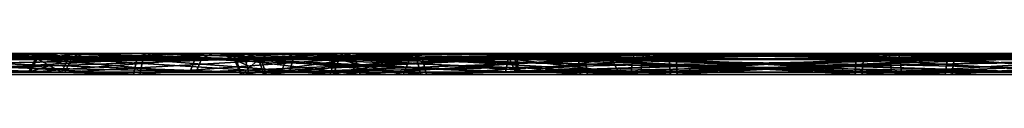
# Model space of a CAD drawing. Header units: millimetres. Extents: x -150 to 150, y -85 to 1149.
# Tile 301 of 656: x -82.7896 to -81.4041, y 1014.37 to 1014.4. Entities that reach past the tile are written whole.
import ezdxf

# ---------------------------------------------------------------- set-up
doc = ezdxf.new("R2010")
doc.units = ezdxf.units.MM
doc.header["$LTSCALE"] = 21.359881
for name, color, linetype in [('7898', 7, 'CONTINUOUS'), ('7899', 7, 'CONTINUOUS'), ('7900', 7, 'CONTINUOUS'), ('7901', 7, 'CONTINUOUS'), ('7902', 7, 'CONTINUOUS'), ('7903', 7, 'CONTINUOUS'), ('7904', 7, 'CONTINUOUS'), ('7905', 7, 'CONTINUOUS'), ('7939', 7, 'CONTINUOUS'), ('7940', 7, 'CONTINUOUS'), ('7941', 7, 'CONTINUOUS'), ('7942', 7, 'CONTINUOUS'), ('7943', 7, 'CONTINUOUS'), ('7944', 7, 'CONTINUOUS'), ('7945', 7, 'CONTINUOUS'), ('7946', 7, 'CONTINUOUS'), ('8761', 7, 'CONTINUOUS'), ('8762', 7, 'CONTINUOUS'), ('8765', 7, 'CONTINUOUS'), ('8766', 7, 'CONTINUOUS')]:
    doc.layers.add(name, color=color, linetype=linetype)

msp = doc.modelspace()

# ---------------------------------------------------------------- linework, layer by layer
at = {"layer": '7898', "linetype": 'CONTINUOUS'}
for points in [[(-82.4854, 1014.3912, 285.4504), (-82.4538, 1014.3912, 285.842), (-82.4768, 1014.37, 285.452), (-82.4854, 1014.3912, 285.4504)], [(-82.317, 1014.3912, 285.0956), (-82.4854, 1014.3912, 285.4504), (-82.3103, 1014.37, 285.1013), (-82.317, 1014.3912, 285.0956)], [(-82.3103, 1014.37, 285.1013), (-82.4854, 1014.3912, 285.4504), (-82.4768, 1014.37, 285.452), (-82.3103, 1014.37, 285.1013)], [(-82.4768, 1014.37, 285.452), (-82.4538, 1014.3912, 285.842), (-82.4455, 1014.37, 285.839), (-82.4768, 1014.37, 285.452)], [(-82.4538, 1014.3912, 285.842), (-82.2307, 1014.3912, 286.1652), (-82.4455, 1014.37, 285.839), (-82.4538, 1014.3912, 285.842)], [(-82.4455, 1014.37, 285.839), (-82.2307, 1014.3912, 286.1652), (-82.225, 1014.37, 286.1585), (-82.4455, 1014.37, 285.839)], [(-81.9938, 1014.3912, 284.8725), (-82.317, 1014.3912, 285.0956), (-81.9908, 1014.37, 284.8807), (-81.9938, 1014.3912, 284.8725)], [(-81.9908, 1014.37, 284.8807), (-82.317, 1014.3912, 285.0956), (-82.3103, 1014.37, 285.1013), (-81.9908, 1014.37, 284.8807)], [(-82.2307, 1014.3912, 286.1652), (-81.8758, 1014.3912, 286.3336), (-82.225, 1014.37, 286.1585), (-82.2307, 1014.3912, 286.1652)], [(-81.8758, 1014.3912, 286.3336), (-81.8746, 1014.3815, 286.3272), (-82.225, 1014.37, 286.1585), (-81.8758, 1014.3912, 286.3336)], [(-81.6023, 1014.3912, 284.8408), (-81.9938, 1014.3912, 284.8725), (-81.6035, 1014.3815, 284.8472), (-81.6023, 1014.3912, 284.8408)], [(-81.6035, 1014.3815, 284.8472), (-81.9938, 1014.3912, 284.8725), (-81.6039, 1014.37, 284.8495), (-81.6035, 1014.3815, 284.8472)], [(-81.6039, 1014.37, 284.8495), (-81.9938, 1014.3912, 284.8725), (-81.9908, 1014.37, 284.8807), (-81.6039, 1014.37, 284.8495)], [(-81.8746, 1014.3815, 286.3272), (-81.8742, 1014.37, 286.3249), (-82.225, 1014.37, 286.1585), (-81.8746, 1014.3815, 286.3272)]]:
    msp.add_3dface(points, dxfattribs=at)
at = {"layer": '7899', "linetype": 'CONTINUOUS'}
for points in [[(-82.4538, 1014.3912, 285.842), (-82.4854, 1014.3912, 285.4504), (-82.5065, 1014.4, 285.4479), (-82.4538, 1014.3912, 285.842)], [(-82.4733, 1014.4, 285.8504), (-82.4538, 1014.3912, 285.842), (-82.5065, 1014.4, 285.4479), (-82.4733, 1014.4, 285.8504)], [(-82.5065, 1014.4, 285.4479), (-82.4854, 1014.3912, 285.4504), (-82.3345, 1014.4, 285.0834), (-82.5065, 1014.4, 285.4479)], [(-82.4854, 1014.3912, 285.4504), (-82.317, 1014.3912, 285.0956), (-82.3345, 1014.4, 285.0834), (-82.4854, 1014.3912, 285.4504)], [(-82.2445, 1014.4, 286.1813), (-82.4538, 1014.3912, 285.842), (-82.4733, 1014.4, 285.8504), (-82.2445, 1014.4, 286.1813)], [(-82.2307, 1014.3912, 286.1652), (-82.4538, 1014.3912, 285.842), (-82.2445, 1014.4, 286.1813), (-82.2307, 1014.3912, 286.1652)], [(-82.3345, 1014.4, 285.0834), (-82.317, 1014.3912, 285.0956), (-82.0032, 1014.4, 284.8533), (-82.3345, 1014.4, 285.0834)], [(-82.317, 1014.3912, 285.0956), (-81.9938, 1014.3912, 284.8725), (-82.0032, 1014.4, 284.8533), (-82.317, 1014.3912, 285.0956)], [(-81.8796, 1014.4, 286.3544), (-82.2307, 1014.3912, 286.1652), (-82.2445, 1014.4, 286.1813), (-81.8796, 1014.4, 286.3544)], [(-82.2307, 1014.3912, 286.1652), (-81.8796, 1014.4, 286.3544), (-81.8775, 1014.3977, 286.3431), (-82.2307, 1014.3912, 286.1652)], [(-81.8758, 1014.3912, 286.3336), (-82.2307, 1014.3912, 286.1652), (-81.8775, 1014.3977, 286.3431), (-81.8758, 1014.3912, 286.3336)], [(-82.0032, 1014.4, 284.8533), (-81.9938, 1014.3912, 284.8725), (-81.8029, 1014.4, 284.8098), (-82.0032, 1014.4, 284.8533)], [(-81.9938, 1014.3912, 284.8725), (-81.6023, 1014.3912, 284.8408), (-81.8029, 1014.4, 284.8098), (-81.9938, 1014.3912, 284.8725)], [(-81.8029, 1014.4, 284.8098), (-81.6023, 1014.3912, 284.8408), (-81.6005, 1014.3977, 284.8313), (-81.8029, 1014.4, 284.8098)], [(-81.5985, 1014.4, 284.82), (-81.8029, 1014.4, 284.8098), (-81.6005, 1014.3977, 284.8313), (-81.5985, 1014.4, 284.82)]]:
    msp.add_3dface(points, dxfattribs=at)
at = {"layer": '7900', "linetype": 'CONTINUOUS'}
for points in [[(-81.8746, 1014.3815, 286.3272), (-81.8758, 1014.3912, 286.3336), (-81.4843, 1014.3912, 286.3019), (-81.8746, 1014.3815, 286.3272)], [(-81.8742, 1014.37, 286.3249), (-81.8746, 1014.3815, 286.3272), (-81.4843, 1014.3912, 286.3019), (-81.8742, 1014.37, 286.3249)], [(-81.8742, 1014.37, 286.3249), (-81.4843, 1014.3912, 286.3019), (-81.4872, 1014.37, 286.2937), (-81.8742, 1014.37, 286.3249)], [(-81.6023, 1014.3912, 284.8408), (-81.6035, 1014.3815, 284.8472), (-81.2531, 1014.37, 285.0159), (-81.6023, 1014.3912, 284.8408)], [(-81.2474, 1014.3912, 285.0092), (-81.6023, 1014.3912, 284.8408), (-81.2531, 1014.37, 285.0159), (-81.2474, 1014.3912, 285.0092)], [(-81.4843, 1014.3912, 286.3019), (-81.1611, 1014.3912, 286.0788), (-81.4872, 1014.37, 286.2937), (-81.4843, 1014.3912, 286.3019)], [(-81.4872, 1014.37, 286.2937), (-81.1611, 1014.3912, 286.0788), (-81.1677, 1014.37, 286.0731), (-81.4872, 1014.37, 286.2937)], [(-81.6035, 1014.3815, 284.8472), (-81.6039, 1014.37, 284.8495), (-81.2531, 1014.37, 285.0159), (-81.6035, 1014.3815, 284.8472)]]:
    msp.add_3dface(points, dxfattribs=at)
at = {"layer": '7901', "linetype": 'CONTINUOUS'}
for points in [[(-81.8775, 1014.3977, 286.3431), (-81.8796, 1014.4, 286.3544), (-81.6752, 1014.4, 286.3646), (-81.8775, 1014.3977, 286.3431)], [(-81.8758, 1014.3912, 286.3336), (-81.8775, 1014.3977, 286.3431), (-81.6752, 1014.4, 286.3646), (-81.8758, 1014.3912, 286.3336)], [(-81.4843, 1014.3912, 286.3019), (-81.8758, 1014.3912, 286.3336), (-81.6752, 1014.4, 286.3646), (-81.4843, 1014.3912, 286.3019)], [(-81.4749, 1014.4, 286.3211), (-81.4843, 1014.3912, 286.3019), (-81.6752, 1014.4, 286.3646), (-81.4749, 1014.4, 286.3211)], [(-81.6005, 1014.3977, 284.8313), (-81.6023, 1014.3912, 284.8408), (-81.2474, 1014.3912, 285.0092), (-81.6005, 1014.3977, 284.8313)], [(-81.5985, 1014.4, 284.82), (-81.6005, 1014.3977, 284.8313), (-81.2474, 1014.3912, 285.0092), (-81.5985, 1014.4, 284.82)], [(-81.5985, 1014.4, 284.82), (-81.2474, 1014.3912, 285.0092), (-81.2336, 1014.4, 284.9932), (-81.5985, 1014.4, 284.82)], [(-81.1611, 1014.3912, 286.0788), (-81.4843, 1014.3912, 286.3019), (-81.4749, 1014.4, 286.3211), (-81.1611, 1014.3912, 286.0788)], [(-81.1435, 1014.4, 286.091), (-81.1611, 1014.3912, 286.0788), (-81.4749, 1014.4, 286.3211), (-81.1435, 1014.4, 286.091)]]:
    msp.add_3dface(points, dxfattribs=at)
at = {"layer": '7902', "linetype": 'CONTINUOUS'}
for points in [[(-82.7651, 1014.3923, 285.3992), (-82.5336, 1014.3923, 284.9114), (-82.7747, 1014.3733, 285.3974), (-82.7651, 1014.3923, 285.3992)], [(-82.7747, 1014.3733, 285.3974), (-82.5336, 1014.3923, 284.9114), (-82.5411, 1014.3733, 284.905), (-82.7747, 1014.3733, 285.3974)], [(-82.7308, 1014.3733, 285.9407), (-82.7651, 1014.3923, 285.3992), (-82.7747, 1014.3733, 285.3974), (-82.7308, 1014.3733, 285.9407)], [(-82.7216, 1014.3923, 285.9374), (-82.7651, 1014.3923, 285.3992), (-82.7308, 1014.3733, 285.9407), (-82.7216, 1014.3923, 285.9374)], [(-82.4212, 1014.3733, 286.3892), (-82.7216, 1014.3923, 285.9374), (-82.7308, 1014.3733, 285.9407), (-82.4212, 1014.3733, 286.3892)], [(-82.4149, 1014.3923, 286.3818), (-82.7216, 1014.3923, 285.9374), (-82.4212, 1014.3733, 286.3892), (-82.4149, 1014.3923, 286.3818)], [(-82.5336, 1014.3923, 284.9114), (-82.0892, 1014.3923, 284.6046), (-82.5411, 1014.3733, 284.905), (-82.5336, 1014.3923, 284.9114)], [(-82.5411, 1014.3733, 284.905), (-82.0892, 1014.3923, 284.6046), (-82.0925, 1014.3733, 284.5954), (-82.5411, 1014.3733, 284.905)], [(-81.9288, 1014.3733, 286.6228), (-82.4149, 1014.3923, 286.3818), (-82.4212, 1014.3733, 286.3892), (-81.9288, 1014.3733, 286.6228)], [(-81.927, 1014.3923, 286.6132), (-82.4149, 1014.3923, 286.3818), (-81.9282, 1014.3837, 286.6198), (-81.927, 1014.3923, 286.6132)], [(-81.9282, 1014.3837, 286.6198), (-82.4149, 1014.3923, 286.3818), (-81.9288, 1014.3733, 286.6228), (-81.9282, 1014.3837, 286.6198)], [(-81.5511, 1014.3923, 284.5612), (-81.5499, 1014.3837, 284.5546), (-82.0925, 1014.3733, 284.5954), (-81.5511, 1014.3923, 284.5612)], [(-82.0892, 1014.3923, 284.6046), (-81.5511, 1014.3923, 284.5612), (-82.0925, 1014.3733, 284.5954), (-82.0892, 1014.3923, 284.6046)], [(-81.5499, 1014.3837, 284.5546), (-81.5493, 1014.3733, 284.5516), (-82.0925, 1014.3733, 284.5954), (-81.5499, 1014.3837, 284.5546)]]:
    msp.add_3dface(points, dxfattribs=at)
at = {"layer": '7903', "linetype": 'CONTINUOUS'}
for points in [[(-82.5336, 1014.3923, 284.9114), (-82.7651, 1014.3923, 285.3992), (-82.7452, 1014.4, 285.4021), (-82.5336, 1014.3923, 284.9114)], [(-82.7651, 1014.3923, 285.3992), (-82.7216, 1014.3923, 285.9374), (-82.7036, 1014.4, 285.9281), (-82.7651, 1014.3923, 285.3992)], [(-82.7452, 1014.4, 285.4021), (-82.7651, 1014.3923, 285.3992), (-82.7036, 1014.4, 285.9281), (-82.7452, 1014.4, 285.4021)], [(-82.5182, 1014.4, 284.9242), (-82.5336, 1014.3923, 284.9114), (-82.7452, 1014.4, 285.4021), (-82.5182, 1014.4, 284.9242)], [(-82.7216, 1014.3923, 285.9374), (-82.4149, 1014.3923, 286.3818), (-82.4044, 1014.4, 286.3643), (-82.7216, 1014.3923, 285.9374)], [(-82.7036, 1014.4, 285.9281), (-82.7216, 1014.3923, 285.9374), (-82.4044, 1014.4, 286.3643), (-82.7036, 1014.4, 285.9281)], [(-82.0892, 1014.3923, 284.6046), (-82.5336, 1014.3923, 284.9114), (-82.0831, 1014.4, 284.6237), (-82.0892, 1014.3923, 284.6046)], [(-82.0831, 1014.4, 284.6237), (-82.5336, 1014.3923, 284.9114), (-82.5182, 1014.4, 284.9242), (-82.0831, 1014.4, 284.6237)], [(-82.4149, 1014.3923, 286.3818), (-81.927, 1014.3923, 286.6132), (-82.179, 1014.4, 286.5108), (-82.4149, 1014.3923, 286.3818)], [(-82.4044, 1014.4, 286.3643), (-82.4149, 1014.3923, 286.3818), (-82.179, 1014.4, 286.5108), (-82.4044, 1014.4, 286.3643)], [(-82.179, 1014.4, 286.5108), (-81.927, 1014.3923, 286.6132), (-81.9254, 1014.398, 286.6041), (-82.179, 1014.4, 286.5108)], [(-81.9234, 1014.4, 286.5935), (-82.179, 1014.4, 286.5108), (-81.9254, 1014.398, 286.6041), (-81.9234, 1014.4, 286.5935)], [(-81.5547, 1014.4, 284.5809), (-82.0892, 1014.3923, 284.6046), (-82.0831, 1014.4, 284.6237), (-81.5547, 1014.4, 284.5809)], [(-82.0892, 1014.3923, 284.6046), (-81.5547, 1014.4, 284.5809), (-81.5527, 1014.398, 284.5703), (-82.0892, 1014.3923, 284.6046)], [(-81.5511, 1014.3923, 284.5612), (-82.0892, 1014.3923, 284.6046), (-81.5527, 1014.398, 284.5703), (-81.5511, 1014.3923, 284.5612)]]:
    msp.add_3dface(points, dxfattribs=at)
at = {"layer": '7904', "linetype": 'CONTINUOUS'}
for points in [[(-81.9282, 1014.3837, 286.6198), (-81.9288, 1014.3733, 286.6228), (-81.3856, 1014.3733, 286.579), (-81.9282, 1014.3837, 286.6198)], [(-81.927, 1014.3923, 286.6132), (-81.9282, 1014.3837, 286.6198), (-81.3856, 1014.3733, 286.579), (-81.927, 1014.3923, 286.6132)], [(-81.3888, 1014.3923, 286.5698), (-81.927, 1014.3923, 286.6132), (-81.3856, 1014.3733, 286.579), (-81.3888, 1014.3923, 286.5698)], [(-81.5499, 1014.3837, 284.5546), (-81.5511, 1014.3923, 284.5612), (-81.0632, 1014.3923, 284.7926), (-81.5499, 1014.3837, 284.5546)], [(-81.5493, 1014.3733, 284.5516), (-81.5499, 1014.3837, 284.5546), (-81.0632, 1014.3923, 284.7926), (-81.5493, 1014.3733, 284.5516)], [(-81.5493, 1014.3733, 284.5516), (-81.0632, 1014.3923, 284.7926), (-81.0569, 1014.3733, 284.7852), (-81.5493, 1014.3733, 284.5516)]]:
    msp.add_3dface(points, dxfattribs=at)
at = {"layer": '7905', "linetype": 'CONTINUOUS'}
for points in [[(-81.9254, 1014.398, 286.6041), (-81.927, 1014.3923, 286.6132), (-81.3888, 1014.3923, 286.5698), (-81.9254, 1014.398, 286.6041)], [(-81.9234, 1014.4, 286.5935), (-81.9254, 1014.398, 286.6041), (-81.3888, 1014.3923, 286.5698), (-81.9234, 1014.4, 286.5935)], [(-81.9234, 1014.4, 286.5935), (-81.3888, 1014.3923, 286.5698), (-81.3949, 1014.4, 286.5507), (-81.9234, 1014.4, 286.5935)], [(-81.5527, 1014.398, 284.5703), (-81.5547, 1014.4, 284.5809), (-81.2991, 1014.4, 284.6636), (-81.5527, 1014.398, 284.5703)], [(-81.5511, 1014.3923, 284.5612), (-81.5527, 1014.398, 284.5703), (-81.2991, 1014.4, 284.6636), (-81.5511, 1014.3923, 284.5612)], [(-81.0632, 1014.3923, 284.7926), (-81.5511, 1014.3923, 284.5612), (-81.2991, 1014.4, 284.6636), (-81.0632, 1014.3923, 284.7926)]]:
    msp.add_3dface(points, dxfattribs=at)
at = {"layer": '7939', "linetype": 'CONTINUOUS'}
for points in [[(-82.4872, 1014.3912, 314.5396), (-82.3236, 1014.3912, 314.8966), (-82.4785, 1014.37, 314.5381), (-82.4872, 1014.3912, 314.5396)], [(-82.4503, 1014.3912, 314.1485), (-82.4872, 1014.3912, 314.5396), (-82.4421, 1014.37, 314.1516), (-82.4503, 1014.3912, 314.1485)], [(-82.4421, 1014.37, 314.1516), (-82.4872, 1014.3912, 314.5396), (-82.4785, 1014.37, 314.5381), (-82.4421, 1014.37, 314.1516)], [(-82.4785, 1014.37, 314.5381), (-82.3236, 1014.3912, 314.8966), (-82.3168, 1014.37, 314.891), (-82.4785, 1014.37, 314.5381)], [(-82.2229, 1014.3912, 313.8283), (-82.4503, 1014.3912, 314.1485), (-82.2173, 1014.37, 313.8351), (-82.2229, 1014.3912, 313.8283)], [(-82.2173, 1014.37, 313.8351), (-82.4503, 1014.3912, 314.1485), (-82.4421, 1014.37, 314.1516), (-82.2173, 1014.37, 313.8351)], [(-82.3236, 1014.3912, 314.8966), (-82.0033, 1014.3912, 315.1241), (-82.3168, 1014.37, 314.891), (-82.3236, 1014.3912, 314.8966)], [(-82.3168, 1014.37, 314.891), (-82.0033, 1014.3912, 315.1241), (-82.0003, 1014.37, 315.1158), (-82.3168, 1014.37, 314.891)], [(-81.8658, 1014.3912, 313.6647), (-82.2229, 1014.3912, 313.8283), (-81.8647, 1014.3815, 313.6711), (-81.8658, 1014.3912, 313.6647)], [(-81.8647, 1014.3815, 313.6711), (-82.2229, 1014.3912, 313.8283), (-81.8643, 1014.37, 313.6733), (-81.8647, 1014.3815, 313.6711)], [(-81.8643, 1014.37, 313.6733), (-82.2229, 1014.3912, 313.8283), (-82.2173, 1014.37, 313.8351), (-81.8643, 1014.37, 313.6733)], [(-82.0033, 1014.3912, 315.1241), (-81.6123, 1014.3912, 315.1609), (-82.0003, 1014.37, 315.1158), (-82.0033, 1014.3912, 315.1241)], [(-81.6123, 1014.3912, 315.1609), (-81.6134, 1014.3815, 315.1545), (-82.0003, 1014.37, 315.1158), (-81.6123, 1014.3912, 315.1609)], [(-81.6134, 1014.3815, 315.1545), (-81.6137, 1014.37, 315.1523), (-82.0003, 1014.37, 315.1158), (-81.6134, 1014.3815, 315.1545)]]:
    msp.add_3dface(points, dxfattribs=at)
at = {"layer": '7940', "linetype": 'CONTINUOUS'}
for points in [[(-82.3236, 1014.3912, 314.8966), (-82.4872, 1014.3912, 314.5396), (-82.5079, 1014.4, 314.5444), (-82.3236, 1014.3912, 314.8966)], [(-82.339, 1014.4, 314.9112), (-82.3236, 1014.3912, 314.8966), (-82.5079, 1014.4, 314.5444), (-82.339, 1014.4, 314.9112)], [(-82.5079, 1014.4, 314.5444), (-82.4872, 1014.3912, 314.5396), (-82.4709, 1014.4, 314.1431), (-82.5079, 1014.4, 314.5444)], [(-82.4872, 1014.3912, 314.5396), (-82.4503, 1014.3912, 314.1485), (-82.4709, 1014.4, 314.1431), (-82.4872, 1014.3912, 314.5396)], [(-82.4709, 1014.4, 314.1431), (-82.4503, 1014.3912, 314.1485), (-82.2383, 1014.4, 313.8135), (-82.4709, 1014.4, 314.1431)], [(-82.4503, 1014.3912, 314.1485), (-82.2229, 1014.3912, 313.8283), (-82.2383, 1014.4, 313.8135), (-82.4503, 1014.3912, 314.1485)], [(-82.0109, 1014.4, 315.1439), (-82.3236, 1014.3912, 314.8966), (-82.339, 1014.4, 314.9112), (-82.0109, 1014.4, 315.1439)], [(-82.0033, 1014.3912, 315.1241), (-82.3236, 1014.3912, 314.8966), (-82.0109, 1014.4, 315.1439), (-82.0033, 1014.3912, 315.1241)], [(-82.2383, 1014.4, 313.8135), (-82.2229, 1014.3912, 313.8283), (-82.0649, 1014.4, 313.7041), (-82.2383, 1014.4, 313.8135)], [(-82.2229, 1014.3912, 313.8283), (-81.8658, 1014.3912, 313.6647), (-82.0649, 1014.4, 313.7041), (-82.2229, 1014.3912, 313.8283)], [(-82.0649, 1014.4, 313.7041), (-81.8658, 1014.3912, 313.6647), (-81.8674, 1014.3977, 313.6551), (-82.0649, 1014.4, 313.7041)], [(-81.8694, 1014.4, 313.6438), (-82.0649, 1014.4, 313.7041), (-81.8674, 1014.3977, 313.6551), (-81.8694, 1014.4, 313.6438)], [(-81.6087, 1014.4, 315.1818), (-82.0033, 1014.3912, 315.1241), (-82.0109, 1014.4, 315.1439), (-81.6087, 1014.4, 315.1818)], [(-82.0033, 1014.3912, 315.1241), (-81.6087, 1014.4, 315.1818), (-81.6107, 1014.3977, 315.1705), (-82.0033, 1014.3912, 315.1241)], [(-81.6123, 1014.3912, 315.1609), (-82.0033, 1014.3912, 315.1241), (-81.6107, 1014.3977, 315.1705), (-81.6123, 1014.3912, 315.1609)]]:
    msp.add_3dface(points, dxfattribs=at)
at = {"layer": '7941', "linetype": 'CONTINUOUS'}
for points in [[(-81.8658, 1014.3912, 313.6647), (-81.8647, 1014.3815, 313.6711), (-81.4778, 1014.37, 313.7098), (-81.8658, 1014.3912, 313.6647)], [(-81.4748, 1014.3912, 313.7015), (-81.8658, 1014.3912, 313.6647), (-81.4778, 1014.37, 313.7098), (-81.4748, 1014.3912, 313.7015)], [(-81.6137, 1014.37, 315.1523), (-81.6134, 1014.3815, 315.1545), (-81.2552, 1014.3912, 314.9973), (-81.6137, 1014.37, 315.1523)], [(-81.6137, 1014.37, 315.1523), (-81.2552, 1014.3912, 314.9973), (-81.2608, 1014.37, 314.9905), (-81.6137, 1014.37, 315.1523)], [(-81.6134, 1014.3815, 315.1545), (-81.6123, 1014.3912, 315.1609), (-81.2552, 1014.3912, 314.9973), (-81.6134, 1014.3815, 315.1545)], [(-81.1613, 1014.37, 313.9346), (-81.4748, 1014.3912, 313.7015), (-81.4778, 1014.37, 313.7098), (-81.1613, 1014.37, 313.9346)], [(-81.1545, 1014.3912, 313.929), (-81.4748, 1014.3912, 313.7015), (-81.1613, 1014.37, 313.9346), (-81.1545, 1014.3912, 313.929)], [(-81.8647, 1014.3815, 313.6711), (-81.8643, 1014.37, 313.6733), (-81.4778, 1014.37, 313.7098), (-81.8647, 1014.3815, 313.6711)]]:
    msp.add_3dface(points, dxfattribs=at)
at = {"layer": '7942', "linetype": 'CONTINUOUS'}
for points in [[(-81.8694, 1014.4, 313.6438), (-81.8674, 1014.3977, 313.6551), (-81.4748, 1014.3912, 313.7015), (-81.8694, 1014.4, 313.6438)], [(-81.8694, 1014.4, 313.6438), (-81.4748, 1014.3912, 313.7015), (-81.4672, 1014.4, 313.6817), (-81.8694, 1014.4, 313.6438)], [(-81.8674, 1014.3977, 313.6551), (-81.8658, 1014.3912, 313.6647), (-81.4748, 1014.3912, 313.7015), (-81.8674, 1014.3977, 313.6551)], [(-81.6123, 1014.3912, 315.1609), (-81.6107, 1014.3977, 315.1705), (-81.4132, 1014.4, 315.1215), (-81.6123, 1014.3912, 315.1609)], [(-81.2552, 1014.3912, 314.9973), (-81.6123, 1014.3912, 315.1609), (-81.4132, 1014.4, 315.1215), (-81.2552, 1014.3912, 314.9973)], [(-81.6107, 1014.3977, 315.1705), (-81.6087, 1014.4, 315.1818), (-81.4132, 1014.4, 315.1215), (-81.6107, 1014.3977, 315.1705)], [(-81.4748, 1014.3912, 313.7015), (-81.1545, 1014.3912, 313.929), (-81.4672, 1014.4, 313.6817), (-81.4748, 1014.3912, 313.7015)], [(-81.4672, 1014.4, 313.6817), (-81.1545, 1014.3912, 313.929), (-81.1391, 1014.4, 313.9144), (-81.4672, 1014.4, 313.6817)], [(-81.2398, 1014.4, 315.0121), (-81.2552, 1014.3912, 314.9973), (-81.4132, 1014.4, 315.1215), (-81.2398, 1014.4, 315.0121)]]:
    msp.add_3dface(points, dxfattribs=at)
at = {"layer": '7943', "linetype": 'CONTINUOUS'}
for points in [[(-82.7675, 1014.3923, 314.5871), (-82.7168, 1014.3923, 314.0495), (-82.7771, 1014.3733, 314.5887), (-82.7675, 1014.3923, 314.5871)], [(-82.7771, 1014.3733, 314.5887), (-82.7168, 1014.3923, 314.0495), (-82.726, 1014.3733, 314.0461), (-82.7771, 1014.3733, 314.5887)], [(-82.5501, 1014.3733, 315.0842), (-82.7675, 1014.3923, 314.5871), (-82.7771, 1014.3733, 314.5887), (-82.5501, 1014.3733, 315.0842)], [(-82.5426, 1014.3923, 315.0779), (-82.7675, 1014.3923, 314.5871), (-82.5501, 1014.3733, 315.0842), (-82.5426, 1014.3923, 315.0779)], [(-82.7168, 1014.3923, 314.0495), (-82.4042, 1014.3923, 313.6093), (-82.726, 1014.3733, 314.0461), (-82.7168, 1014.3923, 314.0495)], [(-82.726, 1014.3733, 314.0461), (-82.4042, 1014.3923, 313.6093), (-82.4104, 1014.3733, 313.6017), (-82.726, 1014.3733, 314.0461)], [(-82.1058, 1014.3733, 315.3998), (-82.5426, 1014.3923, 315.0779), (-82.5501, 1014.3733, 315.0842), (-82.1058, 1014.3733, 315.3998)], [(-82.1023, 1014.3923, 315.3906), (-82.5426, 1014.3923, 315.0779), (-82.1058, 1014.3733, 315.3998), (-82.1023, 1014.3923, 315.3906)], [(-81.9133, 1014.3923, 313.3844), (-81.9144, 1014.3837, 313.3778), (-82.4104, 1014.3733, 313.6017), (-81.9133, 1014.3923, 313.3844)], [(-82.4042, 1014.3923, 313.6093), (-81.9133, 1014.3923, 313.3844), (-82.4104, 1014.3733, 313.6017), (-82.4042, 1014.3923, 313.6093)], [(-81.9144, 1014.3837, 313.3778), (-81.9149, 1014.3733, 313.3747), (-82.4104, 1014.3733, 313.6017), (-81.9144, 1014.3837, 313.3778)], [(-81.5631, 1014.3733, 315.4509), (-82.1023, 1014.3923, 315.3906), (-82.1058, 1014.3733, 315.3998), (-81.5631, 1014.3733, 315.4509)], [(-81.5648, 1014.3923, 315.4412), (-82.1023, 1014.3923, 315.3906), (-81.5637, 1014.3837, 315.4478), (-81.5648, 1014.3923, 315.4412)], [(-81.5637, 1014.3837, 315.4478), (-82.1023, 1014.3923, 315.3906), (-81.5631, 1014.3733, 315.4509), (-81.5637, 1014.3837, 315.4478)]]:
    msp.add_3dface(points, dxfattribs=at)
at = {"layer": '7944', "linetype": 'CONTINUOUS'}
for points in [[(-82.7168, 1014.3923, 314.0495), (-82.7675, 1014.3923, 314.5871), (-82.7479, 1014.4, 314.583), (-82.7168, 1014.3923, 314.0495)], [(-82.7675, 1014.3923, 314.5871), (-82.5426, 1014.3923, 315.0779), (-82.5289, 1014.4, 315.0631), (-82.7675, 1014.3923, 314.5871)], [(-82.7479, 1014.4, 314.583), (-82.7675, 1014.3923, 314.5871), (-82.5289, 1014.4, 315.0631), (-82.7479, 1014.4, 314.583)], [(-82.698, 1014.4, 314.0563), (-82.7168, 1014.3923, 314.0495), (-82.7479, 1014.4, 314.583), (-82.698, 1014.4, 314.0563)], [(-82.4042, 1014.3923, 313.6093), (-82.7168, 1014.3923, 314.0495), (-82.3919, 1014.4, 313.6251), (-82.4042, 1014.3923, 313.6093)], [(-82.3919, 1014.4, 313.6251), (-82.7168, 1014.3923, 314.0495), (-82.698, 1014.4, 314.0563), (-82.3919, 1014.4, 313.6251)], [(-82.5426, 1014.3923, 315.0779), (-82.1023, 1014.3923, 315.3906), (-82.0985, 1014.4, 315.3706), (-82.5426, 1014.3923, 315.0779)], [(-82.5289, 1014.4, 315.0631), (-82.5426, 1014.3923, 315.0779), (-82.0985, 1014.4, 315.3706), (-82.5289, 1014.4, 315.0631)], [(-81.91, 1014.4, 313.4041), (-82.4042, 1014.3923, 313.6093), (-82.3919, 1014.4, 313.6251), (-81.91, 1014.4, 313.4041)], [(-82.4042, 1014.3923, 313.6093), (-81.91, 1014.4, 313.4041), (-81.9118, 1014.398, 313.3935), (-82.4042, 1014.3923, 313.6093)], [(-81.9133, 1014.3923, 313.3844), (-82.4042, 1014.3923, 313.6093), (-81.9118, 1014.398, 313.3935), (-81.9133, 1014.3923, 313.3844)], [(-82.1023, 1014.3923, 315.3906), (-81.5648, 1014.3923, 315.4412), (-81.8365, 1014.4, 315.4312), (-82.1023, 1014.3923, 315.3906)], [(-82.0985, 1014.4, 315.3706), (-82.1023, 1014.3923, 315.3906), (-81.8365, 1014.4, 315.4312), (-82.0985, 1014.4, 315.3706)], [(-81.8365, 1014.4, 315.4312), (-81.5648, 1014.3923, 315.4412), (-81.5663, 1014.398, 315.4321), (-81.8365, 1014.4, 315.4312)], [(-81.5681, 1014.4, 315.4215), (-81.8365, 1014.4, 315.4312), (-81.5663, 1014.398, 315.4321), (-81.5681, 1014.4, 315.4215)]]:
    msp.add_3dface(points, dxfattribs=at)
at = {"layer": '7945', "linetype": 'CONTINUOUS'}
for points in [[(-81.9149, 1014.3733, 313.3747), (-81.9144, 1014.3837, 313.3778), (-81.3757, 1014.3923, 313.435), (-81.9149, 1014.3733, 313.3747)], [(-81.9149, 1014.3733, 313.3747), (-81.3757, 1014.3923, 313.435), (-81.3723, 1014.3733, 313.4258), (-81.9149, 1014.3733, 313.3747)], [(-81.9144, 1014.3837, 313.3778), (-81.9133, 1014.3923, 313.3844), (-81.3757, 1014.3923, 313.435), (-81.9144, 1014.3837, 313.3778)], [(-81.5648, 1014.3923, 315.4412), (-81.5637, 1014.3837, 315.4478), (-81.0677, 1014.3733, 315.2239), (-81.5648, 1014.3923, 315.4412)], [(-81.0739, 1014.3923, 315.2163), (-81.5648, 1014.3923, 315.4412), (-81.0677, 1014.3733, 315.2239), (-81.0739, 1014.3923, 315.2163)], [(-81.5637, 1014.3837, 315.4478), (-81.5631, 1014.3733, 315.4509), (-81.0677, 1014.3733, 315.2239), (-81.5637, 1014.3837, 315.4478)]]:
    msp.add_3dface(points, dxfattribs=at)
at = {"layer": '7946', "linetype": 'CONTINUOUS'}
for points in [[(-81.9133, 1014.3923, 313.3844), (-81.9118, 1014.398, 313.3935), (-81.6415, 1014.4, 313.3944), (-81.9133, 1014.3923, 313.3844)], [(-81.3757, 1014.3923, 313.435), (-81.9133, 1014.3923, 313.3844), (-81.6415, 1014.4, 313.3944), (-81.3757, 1014.3923, 313.435)], [(-81.9118, 1014.398, 313.3935), (-81.91, 1014.4, 313.4041), (-81.6415, 1014.4, 313.3944), (-81.9118, 1014.398, 313.3935)], [(-81.3796, 1014.4, 313.455), (-81.3757, 1014.3923, 313.435), (-81.6415, 1014.4, 313.3944), (-81.3796, 1014.4, 313.455)], [(-81.5681, 1014.4, 315.4215), (-81.5663, 1014.398, 315.4321), (-81.0739, 1014.3923, 315.2163), (-81.5681, 1014.4, 315.4215)], [(-81.5681, 1014.4, 315.4215), (-81.0739, 1014.3923, 315.2163), (-81.0862, 1014.4, 315.2005), (-81.5681, 1014.4, 315.4215)], [(-81.5663, 1014.398, 315.4321), (-81.5648, 1014.3923, 315.4412), (-81.0739, 1014.3923, 315.2163), (-81.5663, 1014.398, 315.4321)]]:
    msp.add_3dface(points, dxfattribs=at)
at = {"layer": '8761', "linetype": 'CONTINUOUS'}
for points in [[(-83.005, 1014.3815, 300.7523), (-83.0051, 1014.3912, 300.7588), (-82.625, 1014.3912, 300.6596), (-83.005, 1014.3815, 300.7523)], [(-83.005, 1014.37, 300.75), (-83.005, 1014.3815, 300.7523), (-82.625, 1014.3912, 300.6596), (-83.005, 1014.37, 300.75)], [(-83.005, 1014.37, 300.75), (-82.625, 1014.3912, 300.6596), (-82.6293, 1014.37, 300.652), (-83.005, 1014.37, 300.75)], [(-82.9949, 1014.3912, 299.2412), (-82.995, 1014.3815, 299.2477), (-82.6207, 1014.37, 299.353), (-82.9949, 1014.3912, 299.2412)], [(-82.6162, 1014.3912, 299.3454), (-82.9949, 1014.3912, 299.2412), (-82.6207, 1014.37, 299.353), (-82.6162, 1014.3912, 299.3454)], [(-82.625, 1014.3912, 300.6596), (-82.3454, 1014.3912, 300.3838), (-82.6293, 1014.37, 300.652), (-82.625, 1014.3912, 300.6596)], [(-82.6293, 1014.37, 300.652), (-82.3454, 1014.3912, 300.3838), (-82.353, 1014.37, 300.3793), (-82.6293, 1014.37, 300.652)], [(-82.348, 1014.37, 299.6293), (-82.6162, 1014.3912, 299.3454), (-82.6207, 1014.37, 299.353), (-82.348, 1014.37, 299.6293)], [(-82.3404, 1014.3912, 299.625), (-82.6162, 1014.3912, 299.3454), (-82.348, 1014.37, 299.6293), (-82.3404, 1014.3912, 299.625)], [(-82.3454, 1014.3912, 300.3838), (-82.2412, 1014.3912, 300.0051), (-82.353, 1014.37, 300.3793), (-82.3454, 1014.3912, 300.3838)], [(-82.353, 1014.37, 300.3793), (-82.2412, 1014.3912, 300.0051), (-82.25, 1014.37, 300.005), (-82.353, 1014.37, 300.3793)], [(-82.25, 1014.37, 300.005), (-82.3404, 1014.3912, 299.625), (-82.348, 1014.37, 299.6293), (-82.25, 1014.37, 300.005)], [(-82.2412, 1014.3912, 300.0051), (-82.3404, 1014.3912, 299.625), (-82.25, 1014.37, 300.005), (-82.2412, 1014.3912, 300.0051)], [(-82.995, 1014.3815, 299.2477), (-82.995, 1014.37, 299.25), (-82.6207, 1014.37, 299.353), (-82.995, 1014.3815, 299.2477)]]:
    msp.add_3dface(points, dxfattribs=at)
at = {"layer": '8762', "linetype": 'CONTINUOUS'}
for points in [[(-82.625, 1014.3912, 300.6596), (-83.0051, 1014.3912, 300.7588), (-82.8021, 1014.4, 300.7545), (-82.625, 1014.3912, 300.6596)], [(-82.9948, 1014.4, 299.22), (-82.9949, 1014.3977, 299.2315), (-82.6162, 1014.3912, 299.3454), (-82.9948, 1014.4, 299.22)], [(-82.9949, 1014.3977, 299.2315), (-82.9949, 1014.3912, 299.2412), (-82.6162, 1014.3912, 299.3454), (-82.9949, 1014.3977, 299.2315)], [(-82.9948, 1014.4, 299.22), (-82.6162, 1014.3912, 299.3454), (-82.6054, 1014.4, 299.3272), (-82.9948, 1014.4, 299.22)], [(-82.6124, 1014.4, 300.6769), (-82.625, 1014.3912, 300.6596), (-82.8021, 1014.4, 300.7545), (-82.6124, 1014.4, 300.6769)], [(-82.3454, 1014.3912, 300.3838), (-82.625, 1014.3912, 300.6596), (-82.6124, 1014.4, 300.6769), (-82.3454, 1014.3912, 300.3838)], [(-82.6162, 1014.3912, 299.3454), (-82.3404, 1014.3912, 299.625), (-82.6054, 1014.4, 299.3272), (-82.6162, 1014.3912, 299.3454)], [(-82.3261, 1014.4, 300.3927), (-82.3454, 1014.3912, 300.3838), (-82.6124, 1014.4, 300.6769), (-82.3261, 1014.4, 300.3927)], [(-82.6054, 1014.4, 299.3272), (-82.3404, 1014.3912, 299.625), (-82.3226, 1014.4, 299.6133), (-82.6054, 1014.4, 299.3272)], [(-82.2412, 1014.3912, 300.0051), (-82.3454, 1014.3912, 300.3838), (-82.3261, 1014.4, 300.3927), (-82.2412, 1014.3912, 300.0051)], [(-82.3404, 1014.3912, 299.625), (-82.2412, 1014.3912, 300.0051), (-82.22, 1014.4, 300.0039), (-82.3404, 1014.3912, 299.625)], [(-82.3226, 1014.4, 299.6133), (-82.3404, 1014.3912, 299.625), (-82.22, 1014.4, 300.0039), (-82.3226, 1014.4, 299.6133)], [(-82.22, 1014.4, 300.0039), (-82.2412, 1014.3912, 300.0051), (-82.3261, 1014.4, 300.3927), (-82.22, 1014.4, 300.0039)]]:
    msp.add_3dface(points, dxfattribs=at)
at = {"layer": '8765', "linetype": 'CONTINUOUS'}
for points in [[(-83.007, 1014.3923, 301.0431), (-83.007, 1014.3837, 301.0497), (-82.4797, 1014.3733, 300.9153), (-83.007, 1014.3923, 301.0431)], [(-82.4845, 1014.3923, 300.9068), (-83.007, 1014.3923, 301.0431), (-82.4797, 1014.3733, 300.9153), (-82.4845, 1014.3923, 300.9068)], [(-83.007, 1014.3837, 301.0497), (-83.007, 1014.3733, 301.0529), (-82.4797, 1014.3733, 300.9153), (-83.007, 1014.3837, 301.0497)], [(-82.993, 1014.3733, 298.9471), (-82.993, 1014.3837, 298.9503), (-82.4724, 1014.3923, 299.1002), (-82.993, 1014.3733, 298.9471)], [(-82.993, 1014.3733, 298.9471), (-82.4724, 1014.3923, 299.1002), (-82.4675, 1014.3733, 299.0917), (-82.993, 1014.3733, 298.9471)], [(-82.993, 1014.3837, 298.9503), (-82.993, 1014.3923, 298.9569), (-82.4724, 1014.3923, 299.1002), (-82.993, 1014.3837, 298.9503)], [(-82.1002, 1014.3923, 300.5276), (-82.4845, 1014.3923, 300.9068), (-82.0917, 1014.3733, 300.5325), (-82.1002, 1014.3923, 300.5276)], [(-82.0917, 1014.3733, 300.5325), (-82.4845, 1014.3923, 300.9068), (-82.4797, 1014.3733, 300.9153), (-82.0917, 1014.3733, 300.5325)], [(-82.4724, 1014.3923, 299.1002), (-82.0932, 1014.3923, 299.4845), (-82.4675, 1014.3733, 299.0917), (-82.4724, 1014.3923, 299.1002)], [(-82.4675, 1014.3733, 299.0917), (-82.0932, 1014.3923, 299.4845), (-82.0847, 1014.3733, 299.4797), (-82.4675, 1014.3733, 299.0917)], [(-81.9569, 1014.3923, 300.007), (-82.1002, 1014.3923, 300.5276), (-81.9471, 1014.3733, 300.007), (-81.9569, 1014.3923, 300.007)], [(-81.9471, 1014.3733, 300.007), (-82.1002, 1014.3923, 300.5276), (-82.0917, 1014.3733, 300.5325), (-81.9471, 1014.3733, 300.007)], [(-82.0932, 1014.3923, 299.4845), (-81.9569, 1014.3923, 300.007), (-82.0847, 1014.3733, 299.4797), (-82.0932, 1014.3923, 299.4845)], [(-82.0847, 1014.3733, 299.4797), (-81.9569, 1014.3923, 300.007), (-81.9471, 1014.3733, 300.007), (-82.0847, 1014.3733, 299.4797)]]:
    msp.add_3dface(points, dxfattribs=at)
at = {"layer": '8766', "linetype": 'CONTINUOUS'}
for points in [[(-83.0069, 1014.398, 301.0338), (-83.007, 1014.3923, 301.0431), (-82.4845, 1014.3923, 300.9068), (-83.0069, 1014.398, 301.0338)], [(-83.0068, 1014.4, 301.023), (-83.0069, 1014.398, 301.0338), (-82.4845, 1014.3923, 300.9068), (-83.0068, 1014.4, 301.023)], [(-83.0068, 1014.4, 301.023), (-82.4845, 1014.3923, 300.9068), (-82.4938, 1014.4, 300.8891), (-83.0068, 1014.4, 301.023)], [(-82.9931, 1014.398, 298.9662), (-82.9932, 1014.4, 298.977), (-82.7271, 1014.4, 299.014), (-82.9931, 1014.398, 298.9662)], [(-82.993, 1014.3923, 298.9569), (-82.9931, 1014.398, 298.9662), (-82.7271, 1014.4, 299.014), (-82.993, 1014.3923, 298.9569)], [(-82.4724, 1014.3923, 299.1002), (-82.993, 1014.3923, 298.9569), (-82.7271, 1014.4, 299.014), (-82.4724, 1014.3923, 299.1002)], [(-82.4797, 1014.4, 299.1191), (-82.4724, 1014.3923, 299.1002), (-82.7271, 1014.4, 299.014), (-82.4797, 1014.4, 299.1191)], [(-82.4845, 1014.3923, 300.9068), (-82.1002, 1014.3923, 300.5276), (-82.4938, 1014.4, 300.8891), (-82.4845, 1014.3923, 300.9068)], [(-82.4938, 1014.4, 300.8891), (-82.1002, 1014.3923, 300.5276), (-82.1176, 1014.4, 300.5176), (-82.4938, 1014.4, 300.8891)], [(-82.0932, 1014.3923, 299.4845), (-82.4724, 1014.3923, 299.1002), (-82.4797, 1014.4, 299.1191), (-82.0932, 1014.3923, 299.4845)], [(-82.1093, 1014.4, 299.4968), (-82.0932, 1014.3923, 299.4845), (-82.4797, 1014.4, 299.1191), (-82.1093, 1014.4, 299.4968)], [(-82.1176, 1014.4, 300.5176), (-82.1002, 1014.3923, 300.5276), (-81.977, 1014.4, 300.0076), (-82.1176, 1014.4, 300.5176)], [(-81.9569, 1014.3923, 300.007), (-82.0932, 1014.3923, 299.4845), (-82.1093, 1014.4, 299.4968), (-81.9569, 1014.3923, 300.007)], [(-81.977, 1014.4, 300.0076), (-81.9569, 1014.3923, 300.007), (-82.1093, 1014.4, 299.4968), (-81.977, 1014.4, 300.0076)], [(-82.1002, 1014.3923, 300.5276), (-81.9569, 1014.3923, 300.007), (-81.977, 1014.4, 300.0076), (-82.1002, 1014.3923, 300.5276)]]:
    msp.add_3dface(points, dxfattribs=at)

doc.saveas('drawing.dxf')
